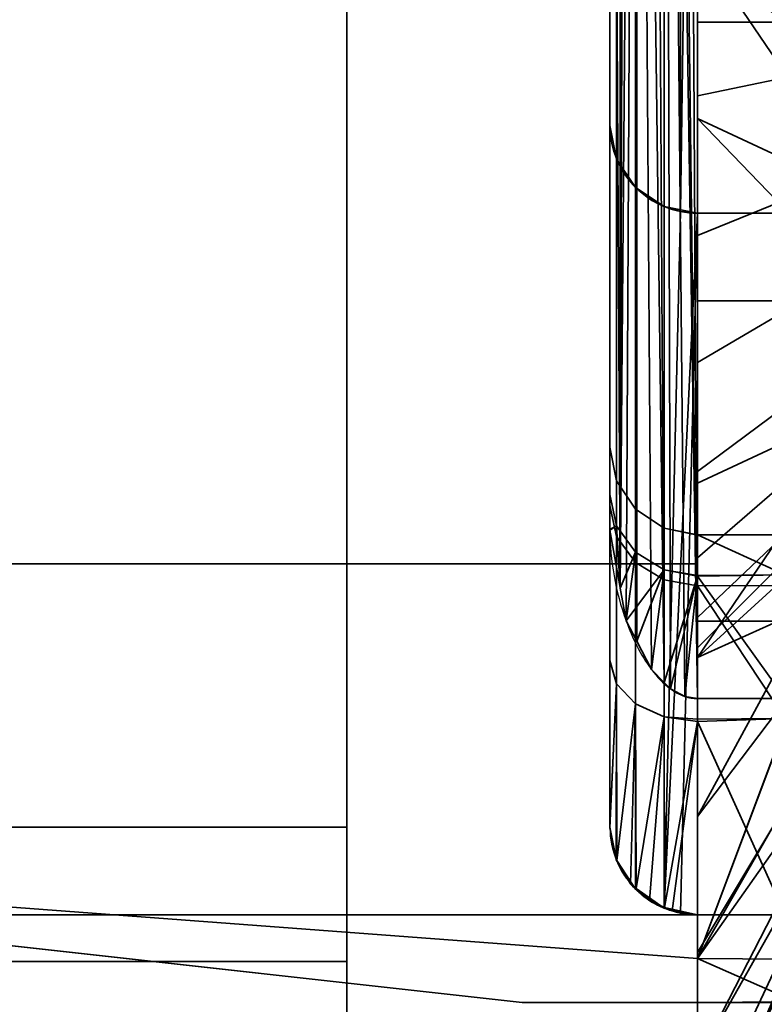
# Model space of a CAD drawing. Header units: millimetres. Extents: x -503 to 6703, y -110 to 193.
# Tile 652 of 656: x 2587.14 to 2591.38, y -25.01 to -19.4. Entities that reach past the tile are written whole.
import ezdxf

# ---------------------------------------------------------------- set-up
doc = ezdxf.new("R2010")
doc.units = ezdxf.units.MM
doc.layers.add('151', color=7, linetype='Continuous', true_color=0xffffff)

# ---------------------------------------------------------------- blocks, each defined once
blk = doc.blocks.new('UG_SURFACE_206')
at = {"layer": '151', "color": 252, "linetype": 'Continuous', "lineweight": 35}
for points in [[(2591.0001, -24.75, 1091.75), (2591.0001, -9, 1091.75), (2591.0001, -17, 1067), (2591.0001, -24.5, 1067)], [(2591.0001, -16.0274, 1186.8235), (2591.0001, -15.1958, 1188.2639), (2591.0001, -9, 1192), (2591.0001, -22.5, 1147.5)], [(2591.0001, -9, 1192), (2591.0001, -14, 1144.0001), (2591.0001, -22.5, 1144.0001), (2591.0001, -22.5, 1147.5)], [(2591.0001, -9, 1091.75), (2591.0001, -22.5, 1116.5), (2591.0001, -22.5, 1120), (2591.0001, -14, 1120)], [(2591.0001, -9, 1091.75), (2591.0001, -24.75, 1091.75), (2591.0001, -24.75, 1116.5), (2591.0001, -22.5, 1116.5)], [(2581.5556, -22.5, 1120), (2591.0001, -14, 1120), (2591.0001, -22.5, 1120)], [(2591.0001, -14, 1144.0001), (2581.5556, -22.5, 1144.0001), (2591.0001, -22.5, 1144.0001)], [(2581.5556, -22.5, 1144.0001), (2591.0001, -14, 1144.0001), (2591.0001, -14, 1120), (2581.5556, -22.5, 1120)], [(2591.0001, -17.3731, 1185.8459), (2591.0001, -16.0274, 1186.8235), (2591.0001, -22.5, 1147.5)], [(2591.0001, -24.5, 1036.9999), (2571.0001, -24.5, 1036.9999), (2571.0001, -17, 1036.9999), (2591.0001, -17, 1036.9999)], [(2591.0001, -17, 1067), (2571.0001, -17, 1067), (2571.0001, -24.5, 1067), (2591.0001, -24.5, 1067)], [(2591.0001, -24.5, 1036.9999), (2591.0001, -17, 1036.9999), (2591.0001, -19.9604, 1016.8908), (2591.0001, -22.0396, 1016.8908)], [(2591.0001, -17, 1036.9999), (2591.0001, -18.0611, 1016.0451), (2591.0001, -19.9604, 1016.8908)], [(2592.0017, -19.4189, 1009.8238), (2592.0017, -18.9564, 1010.1599), (2591.0001, -17.2843, 1008.6544), (2591.0001, -18.9663, 1007.4322)], [(2591.0001, -19, 1185.5), (2591.0001, -17.3731, 1185.8459), (2591.0001, -22.5, 1147.5)], [(2591.0001, -18.0611, 1016.0451), (2592.0017, -19.3836, 1014.2248), (2592.0017, -19.9059, 1014.4573)], [(2592.0017, -19.9059, 1014.4573), (2592.0017, -20.4282, 1014.6899), (2591.0001, -19.9604, 1016.8908), (2591.0001, -18.0611, 1016.0451)], [(2592.5, -18.4802, 981.9454), (2592.5, -19.5198, 981.9454), (2591.0001, -19.8316, 983.4126), (2591.0001, -18.1684, 983.4126)], [(2592.5, -18.4802, 1191.9453), (2592.5, -19.5198, 1191.9453), (2591.0001, -19.8316, 1193.4125), (2591.0001, -18.1684, 1193.4125)], [(2591.0001, -21, 1007), (2591.0001, -18.9663, 1007.4322), (2591.0001, -18.1684, 983.4126), (2591.0001, -19.8316, 983.4126)], [(2591.0001, -18.1684, 1193.4125), (2591.0001, -19.8316, 1193.4125), (2591.0001, -22.8268, 1201.2388), (2591.0001, -19, 1202)], [(2591.0001, -18.9663, 1007.4322), (2592.0017, -19.8815, 1009.4877), (2592.0017, -19.4189, 1009.8238)], [(2591.0001, -18.9663, 1007.4322), (2591.0001, -21, 1007), (2592.0017, -21, 1009.25), (2592.0017, -20.4407, 1009.3689)], [(2592.0017, -20.4407, 1009.3689), (2592.0017, -19.8815, 1009.4877), (2591.0001, -18.9663, 1007.4322)], [(2591.0001, -22.8268, 1201.2388), (2594.0001, -22.8268, 1201.2388), (2594.0001, -19, 1202), (2591.0001, -19, 1202)], [(2591.0001, -19, 967), (2594.0001, -19, 967), (2594.0001, -22.8268, 967.7612), (2591.0001, -22.8268, 967.7612)], [(2592.5, -20.0168, 977.2161), (2592.5, -19, 977), (2591.0001, -19, 975.5), (2591.0001, -20.6269, 975.8458)], [(2592.5, -20.0168, 1187.2162), (2592.5, -19, 1187), (2591.0001, -19, 1185.5), (2591.0001, -20.6269, 1185.8459)], [(2591.0001, -19, 975.5), (2591.0001, -19, 967), (2591.0001, -22.8268, 967.7612)], [(2591.0001, -22.8268, 967.7612), (2591.0001, -24.75, 969.0462), (2591.0001, -20.6269, 975.8458), (2591.0001, -19, 975.5)], [(2591.0001, -22.5, 1147.5), (2591.0001, -24.75, 1147.5), (2591.0001, -20.6269, 1185.8459), (2591.0001, -19, 1185.5)], [(2592.5, -19.5198, 981.9454), (2592.5, -20.4695, 981.5226), (2591.0001, -21.3511, 982.7361), (2591.0001, -19.8316, 983.4126)], [(2592.5, -19.5198, 1191.9453), (2592.5, -20.4695, 1191.5226), (2591.0001, -21.3511, 1192.736), (2591.0001, -19.8316, 1193.4125)], [(2591.0001, -23.0337, 1007.4322), (2591.0001, -19.8316, 983.4126), (2591.0001, -21.3511, 982.7361)], [(2591.0001, -19.8316, 983.4126), (2591.0001, -23.0337, 1007.4322), (2591.0001, -21, 1007)], [(2591.0001, -19.8316, 1193.4125), (2591.0001, -21.3511, 1192.736), (2591.0001, -24.75, 1199.9538), (2591.0001, -22.8268, 1201.2388)], [(2591.0001, -19.9604, 1016.8908), (2592.0017, -20.4282, 1014.6899), (2592.0017, -21, 1014.6899)], [(2592.0017, -21, 1014.6899), (2592.0017, -21.5718, 1014.6899), (2591.0001, -22.0396, 1016.8908), (2591.0001, -19.9604, 1016.8908)], [(2592.5, -20.8579, 977.8272), (2592.5, -20.0168, 977.2161), (2591.0001, -20.6269, 975.8458), (2591.0001, -21.9726, 976.8234)], [(2592.5, -20.8579, 1187.8272), (2592.5, -20.0168, 1187.2162), (2591.0001, -20.6269, 1185.8459), (2591.0001, -21.9726, 1186.8235)], [(2592.5, -20.4695, 981.5226), (2592.5, -21.1651, 980.75), (2591.0001, -22.4641, 981.5), (2591.0001, -21.3511, 982.7361)], [(2592.5, -20.4695, 1191.5226), (2592.5, -21.1651, 1190.75), (2591.0001, -22.4641, 1191.4999), (2591.0001, -21.3511, 1192.736)], [(2591.0001, -24.75, 969.0462), (2591.0001, -21.9726, 976.8234), (2591.0001, -20.6269, 975.8458)], [(2591.0001, -24.75, 1147.5), (2591.0001, -21.9726, 1186.8235), (2591.0001, -20.6269, 1185.8459)], [(2592.5, -21.3776, 978.7275), (2592.5, -20.8579, 977.8272), (2591.0001, -21.9726, 976.8234), (2591.0001, -22.8042, 978.2639)], [(2592.5, -21.3776, 1188.7275), (2592.5, -20.8579, 1187.8272), (2591.0001, -21.9726, 1186.8235), (2591.0001, -22.8042, 1188.2639)], [(2592.0017, -21.5593, 1009.3689), (2592.0017, -21, 1009.25), (2591.0001, -21, 1007), (2591.0001, -23.0337, 1007.4322)], [(2592.5, -21.1651, 980.75), (2592.5, -21.4863, 979.7613), (2591.0001, -22.9781, 979.9181), (2591.0001, -22.4641, 981.5)], [(2592.5, -21.1651, 1190.75), (2592.5, -21.4863, 1189.7613), (2591.0001, -22.9781, 1189.9182), (2591.0001, -22.4641, 1191.4999)], [(2591.0001, -21.3511, 982.7361), (2591.0001, -22.4641, 981.5), (2591.0001, -23.0337, 1007.4322)], [(2591.0001, -24.75, 1199.9538), (2591.0001, -21.3511, 1192.736), (2591.0001, -22.4641, 1191.4999)], [(2592.5, -21.4863, 979.7613), (2592.5, -21.3776, 978.7275), (2591.0001, -22.8042, 978.2639), (2591.0001, -22.9781, 979.9181)], [(2592.5, -21.4863, 1189.7613), (2592.5, -21.3776, 1188.7275), (2591.0001, -22.8042, 1188.2639), (2591.0001, -22.9781, 1189.9182)], [(2591.0001, -23.0337, 1007.4322), (2592.0017, -22.1185, 1009.4877), (2592.0017, -21.5593, 1009.3689)], [(2591.0001, -23.9389, 1016.0451), (2591.0001, -22.0396, 1016.8908), (2592.0017, -21.5718, 1014.6899), (2592.0017, -22.0941, 1014.4573)], [(2591.0001, -22.8042, 978.2639), (2591.0001, -21.9726, 976.8234), (2591.0001, -24.75, 969.0462)], [(2591.0001, -24.75, 1147.5), (2591.0001, -22.8042, 1188.2639), (2591.0001, -21.9726, 1186.8235)], [(2591.0001, -22.0396, 1016.8908), (2591.0001, -23.9389, 1016.0451), (2591.0001, -24.5, 1036.9999)], [(2592.0017, -22.0941, 1014.4573), (2592.0017, -22.6164, 1014.2248), (2591.0001, -23.9389, 1016.0451)], [(2592.0017, -22.5811, 1009.8238), (2592.0017, -22.1185, 1009.4877), (2591.0001, -23.0337, 1007.4322)], [(2581.5556, -22.5, 1116.5), (2591.0001, -22.5, 1116.5), (2591.0001, -24.75, 1116.5), (2581.0001, -24, 1116.5)], [(2581.0001, -24, 1147.5), (2591.0001, -24.75, 1147.5), (2591.0001, -22.5, 1147.5), (2581.5556, -22.5, 1147.5)], [(2581.5556, -22.5, 1116.5), (2581.5556, -22.5, 1120), (2591.0001, -22.5, 1120), (2591.0001, -22.5, 1116.5)], [(2581.5556, -22.5, 1144.0001), (2581.5556, -22.5, 1147.5), (2591.0001, -22.5, 1147.5), (2591.0001, -22.5, 1144.0001)], [(2591.0001, -22.4641, 981.5), (2591.0001, -22.9781, 979.9181), (2591.0001, -23.0337, 1007.4322)], [(2591.0001, -22.4641, 1191.4999), (2591.0001, -22.9781, 1189.9182), (2591.0001, -24.75, 1199.9538)], [(2591.0001, -23.0337, 1007.4322), (2591.0001, -24.7157, 1008.6544), (2592.0017, -23.0436, 1010.1599), (2592.0017, -22.5811, 1009.8238)], [(2591.0001, -24.75, 1015.1443), (2591.0001, -23.9389, 1016.0451), (2592.0017, -22.6164, 1014.2248), (2592.0017, -22.999, 1013.7999)], [(2591.0001, -22.9781, 979.9181), (2591.0001, -22.8042, 978.2639), (2591.0001, -24.75, 969.0462)], [(2591.0001, -22.9781, 1189.9182), (2591.0001, -22.8042, 1188.2639), (2591.0001, -24.75, 1147.5), (2591.0001, -24.75, 1199.9538)], [(2594.0001, -26.0711, 1199.071), (2594.0001, -22.8268, 1201.2388), (2591.0001, -22.8268, 1201.2388), (2591.0001, -24.75, 1199.9538)], [(2591.0001, -24.75, 969.0462), (2591.0001, -22.8268, 967.7612), (2594.0001, -22.8268, 967.7612), (2594.0001, -26.0711, 969.9289)], [(2591.0001, -24.75, 969.0462), (2591.0001, -23.0337, 1007.4322), (2591.0001, -22.9781, 979.9181)], [(2592.0017, -22.999, 1013.7999), (2592.0017, -23.3816, 1013.375), (2591.0001, -25.3301, 1014.5), (2591.0001, -24.75, 1015.1443)], [(2591.0001, -24.7157, 1008.6544), (2591.0001, -23.0337, 1007.4322), (2591.0001, -24.75, 969.0462)], [(2592.0017, -23.3295, 1010.655), (2592.0017, -23.0436, 1010.1599), (2591.0001, -24.7157, 1008.6544), (2591.0001, -24.75, 1008.7137)], [(2591.0001, -24.75, 1008.7137), (2591.0001, -25.7553, 1010.4549), (2592.0017, -23.6154, 1011.1502), (2592.0017, -23.3295, 1010.655)], [(2591.0001, -25.3301, 1014.5), (2592.0017, -23.3816, 1013.375), (2592.0017, -23.5583, 1012.8312)], [(2592.0017, -23.5583, 1012.8312), (2592.0017, -23.7349, 1012.2875), (2591.0001, -25.9726, 1012.5227), (2591.0001, -25.3301, 1014.5)], [(2592.0017, -23.6752, 1011.7189), (2592.0017, -23.6154, 1011.1502), (2591.0001, -25.7553, 1010.4549), (2591.0001, -25.9726, 1012.5227)], [(2591.0001, -25.9726, 1012.5227), (2592.0017, -23.7349, 1012.2875), (2592.0017, -23.6752, 1011.7189)], [(2591.0001, -23.9389, 1016.0451), (2591.0001, -24.75, 1015.1443), (2591.0001, -24.5, 1036.9999)], [(2591.0001, -24.75, 1116.5), (2591.0001, -25, 1116.5), (2589.9999, -25, 1116.5), (2581.0001, -24, 1116.5)], [(2581.0001, -24, 1147.5), (2589.9999, -25, 1147.5), (2591.0001, -25, 1147.5), (2591.0001, -24.75, 1147.5)], [(2589.9999, -25, 1116.5), (2589.9999, -25, 1147.5), (2581.0001, -24, 1147.5), (2581.0001, -24, 1116.5)], [(2591.0001, -24.5, 1067), (2571.0001, -24.5, 1067), (2571.0001, -24.5, 1036.9999), (2591.0001, -24.5, 1036.9999)], [(2591.0001, -24.75, 1015.1443), (2591.0001, -24.75, 1091.75), (2591.0001, -24.5, 1067), (2591.0001, -24.5, 1036.9999)], [(2591.0001, -24.75, 969.0462), (2591.0001, -24.75, 1008.7137), (2591.0001, -24.7157, 1008.6544)], [(2591.0001, -24.75, 1199.9538), (2591.0001, -26.0711, 1199.071), (2594.0001, -26.0711, 1199.071)], [(2594.0001, -26.0711, 969.9289), (2591.0001, -26.0711, 969.9289), (2591.0001, -24.75, 969.0462)], [(2591.0001, -29, 1091.75), (2591.0001, -24.75, 1091.75), (2591.0001, -24.75, 1015.1443), (2591.0001, -25.3301, 1014.5)], [(2591.0001, -24.75, 969.0462), (2591.0001, -26.0711, 969.9289), (2591.0001, -28.2388, 973.1731), (2591.0001, -29, 977)], [(2591.0001, -24.75, 1199.9538), (2591.0001, -24.75, 1147.5), (2591.0001, -25, 1147.5), (2591.0001, -29, 1192)], [(2591.0001, -29, 1192), (2591.0001, -28.2388, 1195.8269), (2591.0001, -26.0711, 1199.071), (2591.0001, -24.75, 1199.9538)], [(2591.0001, -25, 1116.5), (2591.0001, -24.75, 1116.5), (2591.0001, -24.75, 1091.75), (2591.0001, -29, 1091.75)], [(2591.0001, -29, 977), (2591.0001, -25.7553, 1010.4549), (2591.0001, -24.75, 1008.7137), (2591.0001, -24.75, 969.0462)], [(2589.9999, -25, 1147.5), (2589.9999, -25, 1116.5), (2591.0001, -25, 1116.5), (2591.0001, -25, 1147.5)], [(2591.0001, -29, 1091.75), (2591.0001, -29, 1192), (2591.0001, -25, 1147.5), (2591.0001, -25, 1116.5)]]:
    blk.add_3dface(points, dxfattribs=at)
blk = doc.blocks.new('UG_SURFACE_213')
at = {"layer": '151', "color": 254, "linetype": 'Continuous', "lineweight": 35}
for points in [[(2590.9264, -10.7449, 30.4946), (2590.8449, -10.7884, 30.4753), (2591.0001, -23.2676, 30.5)], [(2591.0001, -23.2676, 30.5), (2591.0001, -10.7324, 30.5), (2590.9264, -10.7449, 30.4946)], [(2591.0001, -10.7324, 30.5), (2591.0001, -23.2676, 30.5), (2591.5, -23.2676, 30.5), (2591.5, -10.7324, 30.5)], [(2590.8098, -23.1761, 30.4591), (2590.8098, -10.8239, 30.4591), (2590.7373, -10.8979, 30.4254)], [(2590.8101, -10.8239, 30.4592), (2590.8098, -10.8239, 30.4591), (2590.8098, -23.1761, 30.4591), (2590.8101, -23.1761, 30.4592)], [(2590.8449, -10.7884, 30.4753), (2590.8101, -10.8239, 30.4592), (2591.0001, -23.2676, 30.5)], [(2590.8101, -10.8239, 30.4592), (2590.8449, -23.2116, 30.4753), (2590.9264, -23.2551, 30.4946)], [(2590.8101, -10.8239, 30.4592), (2590.8101, -23.1761, 30.4592), (2590.8449, -23.2116, 30.4753)], [(2590.9264, -23.2551, 30.4946), (2591.0001, -23.2676, 30.5), (2590.8101, -10.8239, 30.4592)], [(2590.7373, -10.8979, 30.4254), (2590.6537, -11.0587, 30.347), (2590.8098, -23.1761, 30.4591)], [(2590.5001, -14, 24), (2590.5001, -20, 24), (2590.5001, -11.833, 26.5214), (2590.5001, -10.9495, 25.2469)], [(2590.6537, -11.0587, 30.347), (2590.6532, -11.0595, 30.3466), (2590.6532, -22.9405, 30.3466), (2590.7373, -23.1021, 30.4254)], [(2590.7373, -23.1021, 30.4254), (2590.8098, -23.1761, 30.4591), (2590.6537, -11.0587, 30.347)], [(2590.6532, -11.0595, 30.3466), (2590.5592, -22.6377, 30.1861), (2590.5926, -22.8245, 30.29)], [(2590.5592, -22.6377, 30.1861), (2590.6532, -11.0595, 30.3466), (2590.5926, -11.1755, 30.29)], [(2590.5926, -22.8245, 30.29), (2590.6532, -22.9405, 30.3466), (2590.6532, -11.0595, 30.3466)], [(2590.5926, -11.1755, 30.29), (2590.5592, -11.3623, 30.1861), (2590.5592, -22.6377, 30.1861)], [(2590.5585, -22.6343, 30.1843), (2590.5585, -11.3657, 30.1843), (2590.5001, -11.6928, 30.0024)], [(2590.5592, -11.3623, 30.1861), (2590.5585, -11.3657, 30.1843), (2590.5585, -22.6343, 30.1843), (2590.5592, -22.6377, 30.1861)], [(2590.5001, -11.6928, 30.0024), (2590.5001, -11.6969, 30), (2590.5001, -22.3031, 30), (2590.5001, -22.3072, 30.0024)], [(2590.5001, -22.3072, 30.0024), (2590.5585, -22.6343, 30.1843), (2590.5001, -11.6928, 30.0024)], [(2590.5001, -20, 24), (2590.5001, -11.6969, 30), (2590.5001, -11.8967, 29.5634)], [(2590.5001, -11.6969, 30), (2590.5001, -21.8346, 28.0361), (2590.5001, -22.1033, 29.5634)], [(2590.5001, -22.167, 26.5214), (2590.5001, -21.8346, 28.0361), (2590.5001, -11.6969, 30), (2590.5001, -20, 24)], [(2590.5001, -22.1033, 29.5634), (2590.5001, -22.3031, 30), (2590.5001, -11.6969, 30)], [(2590.5001, -20, 24), (2590.5001, -12.1654, 28.0361), (2590.5001, -11.833, 26.5214)], [(2590.5001, -11.8967, 29.5634), (2590.5001, -12.1654, 28.0361), (2590.5001, -20, 24)], [(2590.9026, -20.4904, 12.5096), (2590.8086, -20.4619, 12.5381), (2590.8086, -13.5381, 12.5381), (2590.9026, -13.5096, 12.5096)], [(2591.0001, -13.5, 12.5), (2591.0001, -20.5, 12.5), (2590.9026, -20.4904, 12.5096)], [(2590.9026, -13.5096, 12.5096), (2591.0001, -13.5, 12.5), (2590.9026, -20.4904, 12.5096)], [(2591.0001, -20.5, 12.5), (2591.0001, -13.5, 12.5), (2591.5, -13.5, 12.5), (2591.5, -20.5, 12.5)], [(2590.8086, -13.5381, 12.5381), (2590.8086, -20.4619, 12.5381), (2590.6465, -20.3536, 12.6464), (2590.6465, -13.6464, 12.6464)], [(2590.6465, -13.6464, 12.6464), (2590.6465, -20.3536, 12.6464), (2590.538, -20.1913, 12.8087), (2590.538, -13.8087, 12.8087)], [(2590.538, -13.8087, 12.8087), (2590.538, -20.1913, 12.8087), (2590.5001, -20, 13), (2590.5001, -14, 13)], [(2590.5001, -14, 24), (2590.5001, -14, 13), (2590.5001, -20, 13), (2590.5001, -20, 24)], [(2590.5001, -24, 24), (2590.5001, -20, 24), (2590.538, -20.1913, 23.8087), (2590.538, -24.1913, 23.8087)], [(2590.5001, -20, 24), (2590.5001, -20, 13), (2590.538, -20.1913, 12.8087), (2590.538, -20.1913, 23.8087)], [(2590.5001, -20, 24), (2590.5001, -24, 24), (2590.5001, -24, 24.565), (2590.5001, -23.0505, 25.2469)], [(2590.5001, -23.0505, 25.2469), (2590.5001, -22.167, 26.5214), (2590.5001, -20, 24)], [(2590.538, -24.1913, 23.8087), (2590.538, -20.1913, 23.8087), (2590.6465, -20.3536, 23.6464), (2590.6465, -24.3536, 23.6464)], [(2590.538, -20.1913, 23.8087), (2590.538, -20.1913, 12.8087), (2590.6465, -20.3536, 12.6464), (2590.6465, -20.3536, 23.6464)], [(2590.6465, -24.3536, 23.6464), (2590.6465, -20.3536, 23.6464), (2590.8086, -20.4619, 23.5381), (2590.8086, -24.4619, 23.5381)], [(2590.6465, -20.3536, 23.6464), (2590.6465, -20.3536, 12.6464), (2590.8086, -20.4619, 12.5381), (2590.8086, -20.4619, 23.5381)], [(2590.8086, -24.4619, 23.5381), (2590.8086, -20.4619, 23.5381), (2590.9026, -20.4904, 23.5096)], [(2591.0001, -20.5, 23.5), (2590.9026, -20.4904, 23.5096), (2590.8086, -20.4619, 12.5381)], [(2590.8086, -20.4619, 12.5381), (2590.9026, -20.4904, 12.5096), (2591.0001, -20.5, 23.5)], [(2590.9026, -20.4904, 23.5096), (2590.8086, -20.4619, 23.5381), (2590.8086, -20.4619, 12.5381)], [(2590.8086, -24.4619, 23.5381), (2590.9026, -20.4904, 23.5096), (2591.0001, -20.5, 23.5)], [(2591.0001, -20.5, 23.5), (2590.9026, -24.4904, 23.5096), (2590.8086, -24.4619, 23.5381)], [(2590.9026, -20.4904, 12.5096), (2591.0001, -20.5, 12.5), (2591.0001, -20.5, 23.5)], [(2591.0001, -20.5, 23.5), (2591.0001, -24.5, 23.5), (2590.9026, -24.4904, 23.5096)], [(2591.0001, -24.5, 23.5), (2591.0001, -20.5, 23.5), (2591.5, -20.5, 23.5), (2591.5, -24.5, 23.5)], [(2591.0001, -20.5, 23.5), (2591.0001, -20.5, 12.5), (2591.5, -20.5, 12.5), (2591.5, -20.5, 23.5)], [(2590.5001, -22.1033, 29.5634), (2590.5001, -21.8346, 28.0361), (2590.538, -22.0259, 28.0401), (2590.538, -22.2817, 29.4944)], [(2590.5001, -21.8346, 28.0361), (2590.5001, -22.167, 26.5214), (2590.538, -22.3424, 26.5979), (2590.538, -22.0259, 28.0401)], [(2590.538, -22.2817, 29.4944), (2590.538, -22.0259, 28.0401), (2590.6465, -22.1881, 28.0435), (2590.6465, -22.433, 29.4358)], [(2590.538, -22.0259, 28.0401), (2590.538, -22.3424, 26.5979), (2590.6465, -22.4911, 26.6627), (2590.6465, -22.1881, 28.0435)], [(2590.5001, -22.3031, 30), (2590.5001, -22.1033, 29.5634), (2590.538, -22.2817, 29.4944)], [(2590.5001, -22.167, 26.5214), (2590.5001, -23.0505, 25.2469), (2590.538, -23.1836, 25.3844), (2590.538, -22.3424, 26.5979)], [(2590.6465, -22.433, 29.4358), (2590.6465, -22.1881, 28.0435), (2590.8086, -22.2964, 28.0458), (2590.8086, -22.5341, 29.3967)], [(2590.6465, -22.1881, 28.0435), (2590.6465, -22.4911, 26.6627), (2590.8086, -22.5904, 26.706), (2590.8086, -22.2964, 28.0458)], [(2590.538, -22.2817, 29.4944), (2590.5001, -22.3072, 30.0024), (2590.5001, -22.3031, 30)], [(2590.538, -22.2817, 29.4944), (2590.5585, -22.6343, 30.1843), (2590.5001, -22.3072, 30.0024)], [(2590.538, -22.2817, 29.4944), (2590.5592, -22.6377, 30.1861), (2590.5585, -22.6343, 30.1843)], [(2590.5592, -22.6377, 30.1861), (2590.538, -22.2817, 29.4944), (2590.6465, -22.433, 29.4358)], [(2591.0001, -22.6236, 26.729), (2591.0001, -22.3362, 28.0388), (2590.8086, -22.2964, 28.0458), (2590.8086, -22.5904, 26.706)], [(2590.8086, -22.5341, 29.3967), (2590.8086, -22.2964, 28.0458), (2591.0001, -22.3345, 28.0466), (2591.0001, -22.5654, 29.3595)], [(2591.0001, -22.3362, 28.0388), (2591.0001, -22.3345, 28.0466), (2590.8086, -22.2964, 28.0458)], [(2591.5, -22.5609, 29.3603), (2591.0001, -22.5654, 29.3595), (2591.0001, -22.3345, 28.0466)], [(2591.0001, -22.3345, 28.0466), (2591.5, -22.3347, 28.0385), (2591.5, -22.5609, 29.3603)], [(2591.0001, -22.3345, 28.0466), (2591.0001, -22.3362, 28.0388), (2591.5, -22.3347, 28.0385)], [(2591.5, -22.3347, 28.0385), (2591.0001, -22.3362, 28.0388), (2591.0001, -22.6236, 26.729), (2591.5, -22.6221, 26.7286)], [(2590.538, -22.3424, 26.5979), (2590.538, -23.1836, 25.3844), (2590.6465, -23.2965, 25.5009), (2590.6465, -22.4911, 26.6627)], [(2590.6465, -22.433, 29.4358), (2590.5926, -22.8245, 30.29), (2590.5592, -22.6377, 30.1861)], [(2590.5926, -22.8245, 30.29), (2590.6465, -22.433, 29.4358), (2590.8086, -22.5341, 29.3967)], [(2590.6465, -22.4911, 26.6627), (2590.6465, -23.2965, 25.5009), (2590.8086, -23.3719, 25.5787), (2590.8086, -22.5904, 26.706)], [(2590.8086, -22.5341, 29.3967), (2590.6532, -22.9405, 30.3466), (2590.5926, -22.8245, 30.29)], [(2590.7373, -23.1021, 30.4254), (2590.6532, -22.9405, 30.3466), (2590.8086, -22.5341, 29.3967)], [(2590.8086, -22.5341, 29.3967), (2590.8098, -23.1761, 30.4591), (2590.7373, -23.1021, 30.4254)], [(2590.8086, -22.5341, 29.3967), (2590.8101, -23.1761, 30.4592), (2590.8098, -23.1761, 30.4591)], [(2590.8101, -23.1761, 30.4592), (2590.8086, -22.5341, 29.3967), (2591.0001, -22.5696, 29.383)], [(2591.0001, -22.5654, 29.3595), (2591.0001, -22.5696, 29.383), (2590.8086, -22.5341, 29.3967)], [(2591.0001, -22.5696, 29.383), (2591.5, -22.5609, 29.3603), (2591.5, -23.2676, 30.5)], [(2591.0001, -22.5696, 29.383), (2591.0001, -22.5654, 29.3595), (2591.5, -22.5609, 29.3603)], [(2590.8086, -22.5904, 26.706), (2591.0001, -22.6253, 26.7212), (2591.0001, -22.6236, 26.729)], [(2591.0001, -23.3848, 25.6257), (2591.0001, -22.6253, 26.7212), (2590.8086, -22.5904, 26.706), (2590.8086, -23.3719, 25.5787)], [(2591.0001, -22.5696, 29.383), (2590.8449, -23.2116, 30.4753), (2590.8101, -23.1761, 30.4592)], [(2590.9264, -23.2551, 30.4946), (2590.8449, -23.2116, 30.4753), (2591.0001, -22.5696, 29.383)], [(2591.0001, -22.5696, 29.383), (2591.0001, -23.2676, 30.5), (2590.9264, -23.2551, 30.4946)], [(2591.5, -23.2676, 30.5), (2591.0001, -23.2676, 30.5), (2591.0001, -22.5696, 29.383)], [(2591.5, -23.381, 25.623), (2591.5, -22.6221, 26.7286), (2591.0001, -22.6253, 26.7212)], [(2591.5, -22.6221, 26.7286), (2591.0001, -22.6236, 26.729), (2591.0001, -22.6253, 26.7212)], [(2591.0001, -22.6253, 26.7212), (2591.0001, -23.3848, 25.6257), (2591.5, -23.381, 25.623)], [(2590.538, -23.1836, 25.3844), (2590.5001, -23.0505, 25.2469), (2590.5001, -24, 24.565)], [(2590.538, -23.1836, 25.3844), (2590.5001, -24.0041, 24.5674), (2590.5356, -24.1851, 24.6796)], [(2590.5001, -24, 24.565), (2590.5001, -24.0041, 24.5674), (2590.538, -23.1836, 25.3844)], [(2590.5356, -24.1851, 24.6796), (2590.539, -24.1908, 24.6833), (2590.538, -23.1836, 25.3844)], [(2590.6465, -23.2965, 25.5009), (2590.538, -23.1836, 25.3844), (2590.539, -24.1908, 24.6833)], [(2590.539, -24.1908, 24.6833), (2590.539, -24.1908, 24.6833), (2590.538, -23.1836, 25.3844)], [(2590.539, -24.1908, 24.6833), (2590.6179, -24.3226, 24.7673), (2590.6465, -23.2965, 25.5009)], [(2590.6179, -24.3226, 24.7673), (2590.6494, -24.3503, 24.7854), (2590.6465, -23.2965, 25.5009)], [(2590.8086, -23.3719, 25.5787), (2590.6465, -23.2965, 25.5009), (2590.6494, -24.3504, 24.7854)], [(2590.6494, -24.3503, 24.7854), (2590.6494, -24.3504, 24.7854), (2590.6465, -23.2965, 25.5009)], [(2590.6494, -24.3504, 24.7854), (2590.7261, -24.4183, 24.8297), (2590.8086, -23.3719, 25.5787)], [(2590.7261, -24.4183, 24.8297), (2590.8105, -24.4578, 24.8559), (2590.8086, -23.3719, 25.5787)], [(2590.8086, -23.3719, 25.5787), (2591.0001, -23.3984, 25.6061), (2591.0001, -23.3848, 25.6257)], [(2591.0001, -23.3984, 25.6061), (2590.8086, -23.3719, 25.5787), (2590.8105, -24.4578, 24.8559)], [(2590.8105, -24.4578, 24.8559), (2590.8105, -24.4578, 24.8559), (2590.8086, -23.3719, 25.5787)], [(2590.8105, -24.4578, 24.8559), (2590.8546, -24.4784, 24.8695), (2591.0001, -23.3984, 25.6061)], [(2590.8546, -24.4784, 24.8695), (2591.0001, -24.5, 24.884), (2591.0001, -23.3984, 25.6061)], [(2591.5, -24.5, 24.884), (2591.5, -23.381, 25.623), (2591.0001, -23.3984, 25.6061)], [(2591.5, -23.381, 25.623), (2591.0001, -23.3848, 25.6257), (2591.0001, -23.3984, 25.6061)], [(2591.0001, -23.3984, 25.6061), (2591.0001, -24.5, 24.884), (2591.5, -24.5, 24.884)], [(2590.5001, -24.0041, 24.5674), (2590.5001, -24, 24.565), (2590.5001, -24, 24)], [(2590.5001, -24, 24), (2590.538, -24.1913, 23.8087), (2590.5001, -24.0041, 24.5674)], [(2590.5356, -24.1851, 24.6796), (2590.5001, -24.0041, 24.5674), (2590.538, -24.1913, 23.8087)], [(2590.538, -24.1913, 23.8087), (2590.539, -24.1908, 24.6833), (2590.5356, -24.1851, 24.6796)], [(2590.539, -24.1908, 24.6833), (2590.539, -24.1908, 24.6833), (2590.538, -24.1913, 23.8087), (2590.6465, -24.3536, 23.6464)], [(2590.6179, -24.3226, 24.7673), (2590.539, -24.1908, 24.6833), (2590.6465, -24.3536, 23.6464)], [(2590.6465, -24.3536, 23.6464), (2590.6494, -24.3503, 24.7854), (2590.6179, -24.3226, 24.7673)], [(2590.6494, -24.3504, 24.7854), (2590.6494, -24.3503, 24.7854), (2590.6465, -24.3536, 23.6464), (2590.8086, -24.4619, 23.5381)], [(2590.7261, -24.4183, 24.8297), (2590.6494, -24.3504, 24.7854), (2590.8086, -24.4619, 23.5381)], [(2590.8086, -24.4619, 23.5381), (2590.8105, -24.4578, 24.8559), (2590.7261, -24.4183, 24.8297)], [(2590.8105, -24.4578, 24.8559), (2590.8105, -24.4578, 24.8559), (2590.8086, -24.4619, 23.5381), (2590.9026, -24.4904, 23.5096)], [(2590.8546, -24.4784, 24.8695), (2590.8105, -24.4578, 24.8559), (2591.0001, -24.5, 23.5)], [(2590.9026, -24.4904, 23.5096), (2591.0001, -24.5, 23.5), (2590.8105, -24.4578, 24.8559)], [(2591.0001, -24.5, 23.5), (2591.0001, -24.5, 24.884), (2590.8546, -24.4784, 24.8695)], [(2591.0001, -24.5, 24.884), (2591.0001, -24.5, 23.5), (2591.5, -24.5, 23.5), (2591.5, -24.5, 24.884)]]:
    blk.add_3dface(points, dxfattribs=at)
blk = doc.blocks.new('UG_SURFACE_241')
at = {"layer": '151', "color": 35, "linetype": 'Continuous', "lineweight": 35}
for points in [[(2591.0001, -24.75, 1027), (2591.0001, 0, 1027), (2591.0001, -18.0611, 1016.0451), (2591.0001, -19.9604, 1016.8908)], [(2591.0001, 0, 1027), (2591.0001, -24.75, 1027), (2591.0001, -24.5, 1036.9999), (2591.0001, -17, 1036.9999)], [(2591.0001, -16.0274, 1186.8235), (2591.0001, -15.1958, 1188.2639), (2591.0001, -9, 1192), (2591.0001, -22.5, 1147.5)], [(2591.0001, -9, 1192), (2591.0001, -14, 1144.0001), (2591.0001, -22.5, 1144.0001), (2591.0001, -22.5, 1147.5)], [(2581.5556, -22.5, 1120), (2591.0001, -14, 1120), (2591.0001, -22.5, 1120)], [(2591.0001, -14, 1144.0001), (2581.5556, -22.5, 1144.0001), (2591.0001, -22.5, 1144.0001)], [(2581.5556, -22.5, 1144.0001), (2591.0001, -14, 1144.0001), (2591.0001, -14, 1120), (2581.5556, -22.5, 1120)], [(2591.0001, -17, 1067), (2591.0001, -22.5, 1116.5), (2591.0001, -22.5, 1120), (2591.0001, -14, 1120)], [(2591.0001, -15.4591, 967.6479), (2592.9999, -15.4591, 967.6479), (2592.9999, -19.41, 967.0084), (2591.0001, -19.41, 967.0084)], [(2591.0001, -19.41, 1201.9916), (2592.9999, -19.41, 1201.9916), (2592.9999, -15.4591, 1201.3521), (2591.0001, -15.4591, 1201.3521)], [(2591.0001, -19, 975.5), (2591.0001, -17.3731, 975.8458), (2591.0001, -15.4591, 967.6479), (2591.0001, -19.41, 967.0084)], [(2591.0001, -19.41, 1201.9916), (2591.0001, -15.4591, 1201.3521), (2591.0001, -18.1684, 1193.4125), (2591.0001, -19.8316, 1193.4125)], [(2591.0001, -17.3731, 1185.8459), (2591.0001, -16.0274, 1186.8235), (2591.0001, -22.5, 1147.5)], [(2591.0001, -24.5, 1036.9999), (2571.0001, -24.5, 1036.9999), (2571.0001, -17, 1036.9999), (2591.0001, -17, 1036.9999)], [(2591.0001, -17, 1067), (2571.0001, -17, 1067), (2571.0001, -24.5, 1067), (2591.0001, -24.5, 1067)], [(2591.0001, -24.75, 1116.5), (2591.0001, -22.5, 1116.5), (2591.0001, -17, 1067), (2591.0001, -24.5, 1067)], [(2592.0017, -19.4189, 1009.8238), (2592.0017, -18.9564, 1010.1599), (2591.0001, -17.2843, 1008.6544), (2591.0001, -18.9663, 1007.4322)], [(2591.0001, -19, 1185.5), (2591.0001, -17.3731, 1185.8459), (2591.0001, -22.5, 1147.5)], [(2591.0001, -18.0611, 1016.0451), (2592.0017, -19.3836, 1014.2248), (2592.0017, -19.9059, 1014.4573)], [(2592.0017, -19.9059, 1014.4573), (2592.0017, -20.4282, 1014.6899), (2591.0001, -19.9604, 1016.8908), (2591.0001, -18.0611, 1016.0451)], [(2591.0001, -18.1684, 983.4126), (2591.0001, -19.8316, 983.4126), (2591.0001, -24.75, 1008.7137), (2591.0001, -24.7157, 1008.6544)], [(2591.0001, -24.7157, 1008.6544), (2591.0001, -23.0337, 1007.4322), (2591.0001, -18.1684, 983.4126)], [(2591.0001, -18.1684, 983.4126), (2591.0001, -23.0337, 1007.4322), (2591.0001, -21, 1007)], [(2591.0001, -21, 1007), (2591.0001, -18.9663, 1007.4322), (2591.0001, -18.1684, 983.4126)], [(2592.5, -18.4802, 981.9454), (2592.5, -19.5198, 981.9454), (2591.0001, -19.8316, 983.4126), (2591.0001, -18.1684, 983.4126)], [(2592.5, -18.4802, 1191.9453), (2592.5, -19.5198, 1191.9453), (2591.0001, -19.8316, 1193.4125), (2591.0001, -18.1684, 1193.4125)], [(2591.0001, -18.9663, 1007.4322), (2592.0017, -19.8815, 1009.4877), (2592.0017, -19.4189, 1009.8238)], [(2591.0001, -18.9663, 1007.4322), (2591.0001, -21, 1007), (2592.0017, -21, 1009.25), (2592.0017, -20.4407, 1009.3689)], [(2592.0017, -20.4407, 1009.3689), (2592.0017, -19.8815, 1009.4877), (2591.0001, -18.9663, 1007.4322)], [(2591.0001, -19.41, 967.0084), (2591.0001, -20.6269, 975.8458), (2591.0001, -19, 975.5)], [(2591.0001, -22.5, 1147.5), (2591.0001, -24.75, 1147.5), (2591.0001, -20.6269, 1185.8459), (2591.0001, -19, 1185.5)], [(2592.5, -20.0168, 977.2161), (2592.5, -19, 977), (2591.0001, -19, 975.5), (2591.0001, -20.6269, 975.8458)], [(2592.5, -20.0168, 1187.2162), (2592.5, -19, 1187), (2591.0001, -19, 1185.5), (2591.0001, -20.6269, 1185.8459)], [(3408.9999, -30, 2017), (3408.9999, -19.41, 2017), (2591.0001, -19.41, 2017), (2591.0001, -24.75, 2017)], [(2592.9999, -19.41, 30.5), (3407.0001, -19.41, 30.5), (2591.0001, -25, 30.5), (2591.0001, -24.75, 30.5)], [(2591.0001, -24.75, 30.5), (2591.0001, -19.41, 30.5), (2592.9999, -19.41, 30.5)], [(3407.0001, -19.41, 30.5), (3408.9999, -19.41, 30.5), (3408.9999, -25, 30.5), (2591.0001, -25, 30.5)], [(2592.9999, -19.41, 967.0084), (2592.9999, -19.41, 30.5), (2591.0001, -19.41, 30.5), (2591.0001, -19.41, 967.0084)], [(2591.0001, -19.41, 2017), (3408.9999, -19.41, 2017), (3407.0001, -19.41, 2015.0001), (2592.9999, -19.41, 2015.0001)], [(2592.9999, -19.41, 2015.0001), (2592.9999, -19.41, 1201.9916), (2591.0001, -19.41, 1201.9916), (2591.0001, -19.41, 2017)], [(2591.0001, -19.41, 30.5), (2591.0001, -24.75, 30.5), (2591.0001, -24.75, 1008.7137), (2591.0001, -22.9781, 979.9181)], [(2591.0001, -22.9781, 979.9181), (2591.0001, -22.8042, 978.2639), (2591.0001, -19.41, 30.5)], [(2591.0001, -22.8042, 978.2639), (2591.0001, -19.41, 967.0084), (2591.0001, -19.41, 30.5)], [(2591.0001, -19.41, 967.0084), (2591.0001, -21.9726, 976.8234), (2591.0001, -20.6269, 975.8458)], [(2591.0001, -19.41, 967.0084), (2591.0001, -22.8042, 978.2639), (2591.0001, -21.9726, 976.8234)], [(2591.0001, -24.75, 2017), (2591.0001, -19.41, 2017), (2591.0001, -19.41, 1201.9916), (2591.0001, -22.9781, 1189.9182)], [(2591.0001, -19.41, 1201.9916), (2591.0001, -21.3511, 1192.736), (2591.0001, -22.4641, 1191.4999)], [(2591.0001, -19.8316, 1193.4125), (2591.0001, -21.3511, 1192.736), (2591.0001, -19.41, 1201.9916)], [(2591.0001, -22.4641, 1191.4999), (2591.0001, -22.9781, 1189.9182), (2591.0001, -19.41, 1201.9916)], [(2592.5, -19.5198, 981.9454), (2592.5, -20.4695, 981.5226), (2591.0001, -21.3511, 982.7361), (2591.0001, -19.8316, 983.4126)], [(2592.5, -19.5198, 1191.9453), (2592.5, -20.4695, 1191.5226), (2591.0001, -21.3511, 1192.736), (2591.0001, -19.8316, 1193.4125)], [(2591.0001, -24.75, 1008.7137), (2591.0001, -19.8316, 983.4126), (2591.0001, -21.3511, 982.7361)], [(2591.0001, -24.75, 1027), (2591.0001, -19.9604, 1016.8908), (2591.0001, -22.0396, 1016.8908)], [(2591.0001, -19.9604, 1016.8908), (2592.0017, -20.4282, 1014.6899), (2592.0017, -21, 1014.6899)], [(2592.0017, -21, 1014.6899), (2592.0017, -21.5718, 1014.6899), (2591.0001, -22.0396, 1016.8908), (2591.0001, -19.9604, 1016.8908)], [(2592.5, -20.8579, 977.8272), (2592.5, -20.0168, 977.2161), (2591.0001, -20.6269, 975.8458), (2591.0001, -21.9726, 976.8234)], [(2592.5, -20.8579, 1187.8272), (2592.5, -20.0168, 1187.2162), (2591.0001, -20.6269, 1185.8459), (2591.0001, -21.9726, 1186.8235)], [(2592.5, -20.4695, 981.5226), (2592.5, -21.1651, 980.75), (2591.0001, -22.4641, 981.5), (2591.0001, -21.3511, 982.7361)], [(2592.5, -20.4695, 1191.5226), (2592.5, -21.1651, 1190.75), (2591.0001, -22.4641, 1191.4999), (2591.0001, -21.3511, 1192.736)], [(2591.0001, -24.75, 1147.5), (2591.0001, -21.9726, 1186.8235), (2591.0001, -20.6269, 1185.8459)], [(2592.5, -21.3776, 978.7275), (2592.5, -20.8579, 977.8272), (2591.0001, -21.9726, 976.8234), (2591.0001, -22.8042, 978.2639)], [(2592.5, -21.3776, 1188.7275), (2592.5, -20.8579, 1187.8272), (2591.0001, -21.9726, 1186.8235), (2591.0001, -22.8042, 1188.2639)], [(2592.0017, -21.5593, 1009.3689), (2592.0017, -21, 1009.25), (2591.0001, -21, 1007), (2591.0001, -23.0337, 1007.4322)], [(2592.5, -21.1651, 980.75), (2592.5, -21.4863, 979.7613), (2591.0001, -22.9781, 979.9181), (2591.0001, -22.4641, 981.5)], [(2592.5, -21.1651, 1190.75), (2592.5, -21.4863, 1189.7613), (2591.0001, -22.9781, 1189.9182), (2591.0001, -22.4641, 1191.4999)], [(2591.0001, -21.3511, 982.7361), (2591.0001, -22.4641, 981.5), (2591.0001, -24.75, 1008.7137)], [(2592.5, -21.4863, 979.7613), (2592.5, -21.3776, 978.7275), (2591.0001, -22.8042, 978.2639), (2591.0001, -22.9781, 979.9181)], [(2592.5, -21.4863, 1189.7613), (2592.5, -21.3776, 1188.7275), (2591.0001, -22.8042, 1188.2639), (2591.0001, -22.9781, 1189.9182)], [(2591.0001, -23.0337, 1007.4322), (2592.0017, -22.1185, 1009.4877), (2592.0017, -21.5593, 1009.3689)], [(2591.0001, -23.9389, 1016.0451), (2591.0001, -22.0396, 1016.8908), (2592.0017, -21.5718, 1014.6899), (2592.0017, -22.0941, 1014.4573)], [(2591.0001, -24.75, 1147.5), (2591.0001, -22.8042, 1188.2639), (2591.0001, -21.9726, 1186.8235)], [(2591.0001, -22.0396, 1016.8908), (2591.0001, -23.9389, 1016.0451), (2591.0001, -24.75, 1027)], [(2592.0017, -22.0941, 1014.4573), (2592.0017, -22.6164, 1014.2248), (2591.0001, -23.9389, 1016.0451)], [(2592.0017, -22.5811, 1009.8238), (2592.0017, -22.1185, 1009.4877), (2591.0001, -23.0337, 1007.4322)], [(2581.5556, -22.5, 1116.5), (2591.0001, -22.5, 1116.5), (2591.0001, -24.75, 1116.5), (2581.0001, -24, 1116.5)], [(2581.0001, -24, 1147.5), (2591.0001, -24.75, 1147.5), (2591.0001, -22.5, 1147.5), (2581.5556, -22.5, 1147.5)], [(2581.5556, -22.5, 1116.5), (2581.5556, -22.5, 1120), (2591.0001, -22.5, 1120), (2591.0001, -22.5, 1116.5)], [(2581.5556, -22.5, 1144.0001), (2581.5556, -22.5, 1147.5), (2591.0001, -22.5, 1147.5), (2591.0001, -22.5, 1144.0001)], [(2591.0001, -22.4641, 981.5), (2591.0001, -22.9781, 979.9181), (2591.0001, -24.75, 1008.7137)], [(2591.0001, -23.0337, 1007.4322), (2591.0001, -24.7157, 1008.6544), (2592.0017, -23.0436, 1010.1599), (2592.0017, -22.5811, 1009.8238)], [(2591.0001, -24.75, 1015.1443), (2591.0001, -23.9389, 1016.0451), (2592.0017, -22.6164, 1014.2248), (2592.0017, -22.999, 1013.7999)], [(2591.0001, -22.9781, 1189.9182), (2591.0001, -22.8042, 1188.2639), (2591.0001, -24.75, 1147.5)], [(2591.0001, -24.75, 1147.5), (2591.0001, -24.75, 2017), (2591.0001, -22.9781, 1189.9182)], [(2592.0017, -22.999, 1013.7999), (2592.0017, -23.3816, 1013.375), (2591.0001, -25.3301, 1014.5), (2591.0001, -24.75, 1015.1443)], [(2592.0017, -23.3295, 1010.655), (2592.0017, -23.0436, 1010.1599), (2591.0001, -24.7157, 1008.6544), (2591.0001, -24.75, 1008.7137)], [(2591.0001, -24.75, 1008.7137), (2591.0001, -25.7553, 1010.4549), (2592.0017, -23.6154, 1011.1502), (2592.0017, -23.3295, 1010.655)], [(2591.0001, -25.3301, 1014.5), (2592.0017, -23.3816, 1013.375), (2592.0017, -23.5583, 1012.8312)], [(2592.0017, -23.5583, 1012.8312), (2592.0017, -23.7349, 1012.2875), (2591.0001, -25.9726, 1012.5227), (2591.0001, -25.3301, 1014.5)], [(2592.0017, -23.6752, 1011.7189), (2592.0017, -23.6154, 1011.1502), (2591.0001, -25.7553, 1010.4549), (2591.0001, -25.9726, 1012.5227)], [(2591.0001, -25.9726, 1012.5227), (2592.0017, -23.7349, 1012.2875), (2592.0017, -23.6752, 1011.7189)], [(2591.0001, -23.9389, 1016.0451), (2591.0001, -24.75, 1015.1443), (2591.0001, -24.75, 1027)], [(2591.0001, -24.75, 1116.5), (2591.0001, -25, 1116.5), (2589.9999, -25, 1116.5), (2581.0001, -24, 1116.5)], [(2581.0001, -24, 1147.5), (2589.9999, -25, 1147.5), (2591.0001, -25, 1147.5), (2591.0001, -24.75, 1147.5)], [(2589.9999, -25, 1116.5), (2589.9999, -25, 1147.5), (2581.0001, -24, 1147.5), (2581.0001, -24, 1116.5)], [(2591.0001, -24.5, 1067), (2571.0001, -24.5, 1067), (2571.0001, -24.5, 1036.9999), (2591.0001, -24.5, 1036.9999)], [(2591.0001, -24.75, 1027), (2591.0001, -24.75, 1116.5), (2591.0001, -24.5, 1067), (2591.0001, -24.5, 1036.9999)], [(2591.0001, -24.75, 2017), (2591.0001, -30, 2017), (3408.9999, -30, 2017)], [(2591.0001, -30, 1027), (2591.0001, -24.75, 1027), (2591.0001, -24.75, 1015.1443), (2591.0001, -25.3301, 1014.5)], [(2591.0001, -24.75, 30.5), (2591.0001, -25, 30.5), (2591.0001, -30, 1027), (2591.0001, -25.7553, 1010.4549)], [(2591.0001, -25.7553, 1010.4549), (2591.0001, -24.75, 1008.7137), (2591.0001, -24.75, 30.5)], [(2591.0001, -30, 2017), (2591.0001, -24.75, 2017), (2591.0001, -24.75, 1147.5), (2591.0001, -25, 1147.5)], [(2591.0001, -25, 1116.5), (2591.0001, -24.75, 1116.5), (2591.0001, -24.75, 1027), (2591.0001, -30, 1027)], [(2589.9999, -25, 1147.5), (2589.9999, -25, 1116.5), (2591.0001, -25, 1116.5), (2591.0001, -25, 1147.5)], [(2591.0001, -30), (2591.0001, -25), (3408.9999, -25), (3408.9999, -30)], [(2591.0001, -25), (2591.0001, -25, 30.5), (3408.9999, -25, 30.5), (3408.9999, -25)], [(2591.0001, -30, 1027), (2591.0001, -30, 2017), (2591.0001, -25, 1147.5), (2591.0001, -25, 1116.5)], [(2591.0001, -25, 30.5), (2591.0001, -25), (2591.0001, -30), (2591.0001, -30, 1027)]]:
    blk.add_3dface(points, dxfattribs=at)
blk = doc.blocks.new('UG_SURFACE_268')
at = {"layer": '151', "color": 252, "linetype": 'Continuous', "lineweight": 35}
for points in [[(2585.5, -25.92, 2021.75), (3414.5, -25.92, 2021.75), (3414.5, 14.42, 2021.75), (2585.5, 14.42, 2021.75)], [(2586.9999, -25.92, 2020.2501), (2586.9999, 14.42, 2020.2501), (3413.0001, 14.42, 2020.2501), (3413.0001, -25.92, 2020.2501)], [(2532.0001, -14, 2075.2499), (2532.0001, -25.92, 2075.2499), (3467.9999, -25.92, 2075.2499), (3467.9999, -14, 2075.2499)], [(2533.5, -14, 2073.75), (3466.5, -14, 2073.75), (3466.5, -25.92, 2073.75), (2533.5, -25.92, 2073.75)]]:
    blk.add_3dface(points, dxfattribs=at)
blk = doc.blocks.new('UG_SURFACE_295')
at = {"layer": '151', "color": 6, "linetype": 'Continuous', "lineweight": 35}
for points in [[(2589, -13, 1105.9999), (2589, -26, 1105.9999), (2589, -24, 1104), (2589, -15, 1104)], [(2589, -13, 1105.9999), (2589, -26, 1119.566), (2589, -26, 1105.9999)], [(2589, -15, 1154), (2589, -24, 1154), (2589, -26, 1152), (2589, -13, 1152)], [(2589, -13, 1105.9999), (2589, -13, 1152), (2589, -26, 1138.4339), (2589, -26, 1119.566)], [(2589, -26, 1152), (2589, -26, 1138.4339), (2589, -13, 1152)], [(2589, -24, 1104), (2584.0001, -24, 1104), (2584.0001, -15, 1104), (2589, -15, 1104)], [(2584.0001, -24, 1154), (2589, -24, 1154), (2589, -15, 1154), (2584.0001, -15, 1154)], [(2584.0001, -24, 1104), (2589, -24, 1104), (2589, -24.7654, 1104.1522), (2584.0001, -24.7654, 1104.1522)], [(2584.0001, -24.7654, 1153.8478), (2589, -24.7654, 1153.8478), (2589, -24, 1154), (2584.0001, -24, 1154)], [(2589, -24.7654, 1104.1522), (2589, -24, 1104), (2589, -26, 1105.9999)], [(2589, -26, 1152), (2589, -24, 1154), (2589, -24.7654, 1153.8478)], [(2584.0001, -24.7654, 1104.1522), (2589, -24.7654, 1104.1522), (2589, -25.4142, 1104.5858), (2584.0001, -25.4142, 1104.5858)], [(2584.0001, -25.4142, 1153.4142), (2589, -25.4142, 1153.4142), (2589, -24.7654, 1153.8478), (2584.0001, -24.7654, 1153.8478)], [(2589, -26, 1105.9999), (2589, -25.8478, 1105.2346), (2589, -25.4142, 1104.5858), (2589, -24.7654, 1104.1522)], [(2589, -24.7654, 1153.8478), (2589, -25.4142, 1153.4142), (2589, -25.8478, 1152.7654), (2589, -26, 1152)]]:
    blk.add_3dface(points, dxfattribs=at)

msp = doc.modelspace()

# ---------------------------------------------------------------- linework, layer by layer
at = {"layer": '151', "color": 252, "linetype": 'Continuous', "lineweight": -3, "true_color": 0x939598}
for p, q in [((2591, -10.7324, 30.5), (2591, -23.2676, 30.5)), ((2590.5, -22.3031, 30), (2590.5, -11.6969, 30)), ((2591, -20.5, 12.5), (2591, -13.5, 12.5)), ((2590.5, -14, 13), (2590.5, -20, 13)), ((2591, -14, 1120), (2591, -22.5, 1120)), ((2591, -22.5, 1144), (2591, -14, 1144)), ((2591, -14, 1120), (2591, -22.5, 1120)), ((2591, -22.5, 1144), (2591, -14, 1144)), ((2589, -15, 1104), (2589, -24, 1104)), ((2589, -24, 1154), (2589, -15, 1154)), ((2591, -24.5, 1067), (2591, -17, 1067)), ((2591, -17, 1037), (2591, -24.5, 1037)), ((2591, -17, 1037), (2591, -24.5, 1037)), ((2591, -24.5, 1067), (2591, -17, 1067)), ((2591, -19.41, 2017), (3409, -19.41, 2017)), ((2591, -19.41, 967.0084), (2591, -19.41, 30.5)), ((2591, -25, 30.5), (2591, -19.41, 30.5)), ((2591, -19.41, 967.0084), (2593, -19.41, 967.0084)), ((2593, -19.41, 30.5), (2591, -19.41, 30.5)), ((2591, -19.41, 2017), (2591, -19.41, 1201.9916)), ((2591, -19.41, 2017), (2591, -30, 2017)), ((2593, -19.41, 1201.9916), (2591, -19.41, 1201.9916)), ((2590.5, -20, 13), (2590.5, -20, 24)), ((2590.5, -20, 24), (2590.5, -24, 24)), ((2591, -20.5, 23.5), (2591, -20.5, 12.5)), ((2591, -24.5, 23.5), (2591, -20.5, 23.5)), ((2591, -20.5, 12.5), (2591.5, -20.5, 12.5)), ((2591, -20.5, 23.5), (2591.5, -20.5, 23.5)), ((2581.5556, -22.5, 1144), (2591, -22.5, 1144)), ((2581.5556, -22.5, 1120), (2591, -22.5, 1120)), ((2581.5556, -22.5, 1147.5), (2591, -22.5, 1147.5)), ((2581.5556, -22.5, 1116.5), (2591, -22.5, 1116.5)), ((2581.5556, -22.5, 1116.5), (2591, -22.5, 1116.5)), ((2581.5556, -22.5, 1120), (2591, -22.5, 1120)), ((2581.5556, -22.5, 1144), (2591, -22.5, 1144)), ((2581.5556, -22.5, 1147.5), (2591, -22.5, 1147.5)), ((2591, -22.5, 1116.5), (2591, -25, 1116.5)), ((2591, -22.5, 1147.5), (2591, -22.5, 1144)), ((2591, -22.5, 1120), (2591, -22.5, 1116.5)), ((2591, -25, 1147.5), (2591, -22.5, 1147.5)), ((2591, -25, 1147.5), (2591, -22.5, 1147.5)), ((2591, -22.5, 1116.5), (2591, -25, 1116.5)), ((2591, -22.5, 1120), (2591, -22.5, 1116.5)), ((2591, -22.5, 1147.5), (2591, -22.5, 1144)), ((2591, -23.2676, 30.5), (2591.5, -23.2676, 30.5)), ((2581, -24, 1147.5), (2590, -25, 1147.5)), ((2590, -25, 1116.5), (2581, -24, 1116.5)), ((2590, -25, 1116.5), (2581, -24, 1116.5)), ((2581, -24, 1147.5), (2590, -25, 1147.5)), ((2589, -24, 1104), (2584, -24, 1104)), ((2584, -24, 1154), (2589, -24, 1154)), ((2590.5, -24, 24), (2590.5, -24, 24.565)), ((2571, -24.5, 1067), (2591, -24.5, 1067)), ((2571, -24.5, 1037), (2591, -24.5, 1037)), ((2571, -24.5, 1067), (2591, -24.5, 1067)), ((2571, -24.5, 1037), (2591, -24.5, 1037)), ((2591, -24.5, 1037), (2591, -24.5, 1067)), ((2591, -24.5, 23.5), (2591.5, -24.5, 23.5)), ((2591, -24.5, 24.884), (2591, -24.5, 23.5)), ((2591, -24.5, 24.884), (2591.5, -24.5, 24.884)), ((2591, -24.5, 1037), (2591, -24.5, 1067)), ((2590, -25, 1116.5), (2591, -25, 1116.5)), ((2590, -25, 1147.5), (2591, -25, 1147.5)), ((2590, -25, 1147.5), (2590, -25, 1116.5)), ((2590, -25, 1116.5), (2591, -25, 1116.5)), ((2590, -25, 1147.5), (2591, -25, 1147.5)), ((2590, -25, 1147.5), (2590, -25, 1116.5)), ((2591, -25, 1116.5), (2591, -25, 1147.5)), ((3409, -25), (2591, -25)), ((2591, -25, 30.5), (3409, -25, 30.5)), ((2591, -25, 1116.5), (2591, -25, 1147.5)), ((2591, -25), (2591, -30)), ((2591, -25), (2591, -25, 30.5))]:
    msp.add_line(p, q, dxfattribs=at)
at = {"layer": '151', "color": 252, "linetype": 'Continuous', "lineweight": -3, "true_color": 0x939598, "extrusion": (1, 0, 0)}
for centre, radius in [((-19, 1189.5, 2591), 4), ((-19, 979.5, 2591), 4), ((-19, 979.5, 2591), 4), ((-19, 1189.5, 2591), 4), ((-21, 1012, 2591), 5), ((-21, 1012, 2591), 5)]:
    msp.add_circle(centre, radius, dxfattribs=at)
at = {"layer": '151', "color": 252, "linetype": 'Continuous', "lineweight": -3, "true_color": 0x939598, "extrusion": (-1, 0, 0)}
for centre, radius, start, end in [((19, 1192, -2591), 10, 0, 180), ((19, 977, -2591), 10, 180, 0), ((19, 1192, -2591), 10, 87.65021, 180), ((19, 977, -2591), 10, 180, 272.34979), ((25.8337, 28.1199, -2591), 3.5, 137.1538, 247.6007), ((70, 1129, -2589), 45, 167.89851, 192.10149)]:
    msp.add_arc(centre, radius, start, end, dxfattribs=at)
at = {"layer": '151', "color": 252, "linetype": 'Continuous', "lineweight": -3, "true_color": 0x939598, "extrusion": (1, 0, 0)}
for centre, radius, start, end in [((-25.8337, 28.1199, 2590.5), 4, 297.2856, 28.0361), ((-24, 1106, 2589), 2, 180, 270), ((-24, 1152, 2589), 2, 90, 180)]:
    msp.add_arc(centre, radius, start, end, dxfattribs=at)
at = {"layer": '151', "color": 252, "linetype": 'Continuous', "lineweight": -3, "true_color": 0x939598, "extrusion": (0, -0.707107, 0.707107)}
for centre in [(2591, -20, 24), (2591, -24, 24)]:
    msp.add_ellipse(centre, major_axis=(0, 0.5, 0.5), ratio=0.707107, start_param=1.570796, end_param=3.141593, dxfattribs=at)
at = {"layer": '151', "color": 252, "linetype": 'Continuous', "lineweight": -3, "true_color": 0x939598, "extrusion": (0, 0.707107, -0.707107)}
msp.add_ellipse((2591, -20, 13), major_axis=(0, 0.5, 0.5), ratio=0.707107, start_param=3.141593, end_param=4.712389, dxfattribs=at)
at = {"layer": '151', "color": 252, "linetype": 'Continuous', "lineweight": -3, "true_color": 0x939598}
for points, knots in [([(2590.5, -22.3031, 30), (2590.5, -22.3045, 30.0008), (2590.5, -22.3058, 30.0016), (2590.5005, -22.4784, 30.1052), (2590.5311, -22.6554, 30.2034), (2590.6277, -22.9208, 30.3392), (2590.6732, -23.0169, 30.3859), (2590.7676, -23.1423, 30.4442), (2590.8028, -23.1809, 30.4616), (2590.8694, -23.2296, 30.4833), (2590.8969, -23.2451, 30.4902), (2590.9498, -23.2631, 30.498), (2590.9751, -23.2676, 30.5), (2591, -23.2676, 30.5)], [0, 0, 0, 0, 0.0037, 0.0037, 0.475418, 0.475418, 0.742572, 0.742572, 0.868357, 0.868357, 0.941855, 0.941855, 1, 1, 1, 1]), ([(2590.5, -24, 24.565), (2590.5, -24.0014, 24.5658), (2590.5, -24.0027, 24.5666), (2590.5005, -24.0655, 24.6049), (2590.5125, -24.1274, 24.6433), (2590.555, -24.234, 24.7104), (2590.5828, -24.2809, 24.7403), (2590.6483, -24.3585, 24.7905), (2590.6848, -24.3913, 24.8119), (2590.7647, -24.4436, 24.8464), (2590.8084, -24.4644, 24.8602), (2590.9008, -24.4924, 24.8789), (2590.9508, -24.5, 24.884), (2591, -24.5, 24.884)], [0, 0, 0, 0, 0.005549, 0.005549, 0.258422, 0.258422, 0.471759, 0.471759, 0.655164, 0.655164, 0.827167, 0.827167, 1, 1, 1, 1])]:
    msp.add_open_spline(points, degree=3, knots=knots, dxfattribs=at)

# ---------------------------------------------------------------- block references
for name in ['UG_SURFACE_268', 'UG_SURFACE_241', 'UG_SURFACE_206', 'UG_SURFACE_213', 'UG_SURFACE_295']:
    msp.add_blockref(name, (0, 0), dxfattribs=at)

doc.saveas('drawing.dxf')
